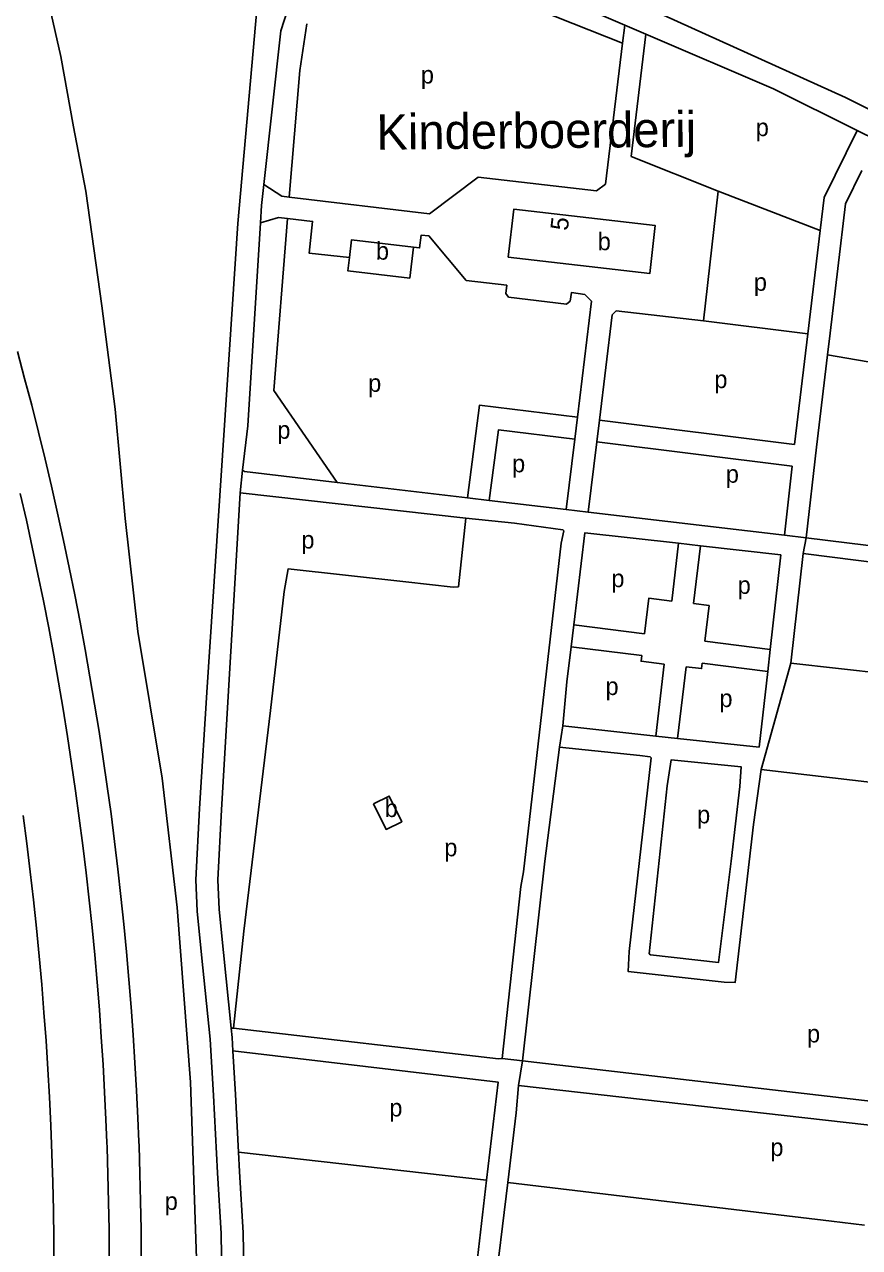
# Model space of a CAD drawing. Extents: x 157569 to 159501, y 382907 to 384670.
# Drawn here: x 157822.4 to 158011.9, y 384113.4 to 384391.1 of the extents above; entities that cross this region are included whole.
import ezdxf

# ---------------------------------------------------------------- set-up
doc = ezdxf.new("R2010")
doc.units = 0
for name, color, linetype in [('BLT_Basislijn', 7, 'Continuous'), ('BLT_Bebouwing', 7, 'Continuous'), ('BLT_Centroide', 7, 'Continuous'), ('BLT_Huisnummer', 7, 'Continuous'), ('BLT_Terrein_beschrifting', 7, 'Continuous'), ('BLT_Vlakafsluiter', 7, 'Continuous')]:
    doc.layers.add(name, color=color, linetype=linetype)

msp = doc.modelspace()

# ---------------------------------------------------------------- linework, layer by layer
at = {"layer": 'BLT_Basislijn'}
for p, q in [((157917.97, 384402.83), (157958.16, 384386.84)), ((157884.93, 384380.62), (157886.51, 384391.25)), ((157958.16, 384386.84), (157958.65, 384390.95)), ((157960.09, 384361.15), (157963.44, 384388.9)), ((157954.29, 384354.82), (157958.16, 384386.84)), ((157882.47, 384351.89), (157884.93, 384380.62)), ((157979.81, 384353.28), (157960.09, 384361.15)), ((157976.47, 384323.78), (157979.81, 384353.28)), ((157979.81, 384353.28), (158002.95, 384344.34)), ((157878.98, 384308.02), (157882.09, 384347.06)), ((158000.16, 384320.86), (158002.95, 384344.34)), ((157976.47, 384323.78), (158000.16, 384320.86)), ((157997.16, 384295.78), (158000.16, 384320.86)), ((158004.62, 384316.08), (158005.21, 384321.04)), ((158002.12, 384295.16), (158004.62, 384316.08)), ((158029.87, 384311.75), (158004.62, 384316.08)), ((157893.37, 384287.1), (157878.98, 384308.02)), ((157952.87, 384301.3), (157997.16, 384295.78)), ((157945.37, 384280.97), (157947.3, 384296.95)), ((157950.34, 384280.38), (157952.27, 384296.33)), ((157952.27, 384296.33), (157996.61, 384290.81)), ((158002.12, 384295.16), (157999.83, 384274.54)), ((157996.61, 384290.81), (157994.87, 384275.13)), ((157893.37, 384287.1), (157922.92, 384283.62)), ((157922.92, 384283.62), (157927.88, 384283.03)), ((157927.88, 384283.03), (157945.37, 384280.97)), ((157950.34, 384280.38), (157994.87, 384275.13)), ((157994.87, 384275.13), (157999.83, 384274.54)), ((157969.28, 384260.21), (157970.82, 384273.31)), ((157974.24, 384259.61), (157975.79, 384272.75)), ((157994.06, 384270.69), (157975.79, 384272.75)), ((158024.18, 384271.52), (157999.83, 384274.54)), ((157994.06, 384270.69), (157991.65, 384249.19)), ((157947.06, 384254.81), (157963.09, 384252.79)), ((157946.46, 384249.84), (157962.5, 384247.82)), ((157976.8, 384251.06), (157991.65, 384249.19)), ((157965.66, 384229.55), (157967.59, 384245.89)), ((157970.63, 384229.02), (157972.55, 384245.29)), ((157976.2, 384246.09), (157991.09, 384244.22)), ((157991.09, 384244.22), (157989.17, 384227.06)), ((158017.92, 384243.65), (157996.33, 384246.09)), ((157944.56, 384231.84), (157965.66, 384229.55)), ((157970.63, 384229.02), (157989.17, 384227.06)), ((158018.92, 384146.15), (157935.46, 384155.84)), ((157934.53, 384150.22), (158019.24, 384140.65)), ((157870.98, 384135.09), (157927.29, 384128.77)), ((157924.6, 384105.95), (157927.29, 384128.77)), ((157932.09, 384128.19), (158005.55, 384119.4)), ((158013.07, 384118.51), (158005.55, 384119.4))]:
    msp.add_line(p, q, dxfattribs=at)
for points in [[(157785.74, 384491.86), (157791.37, 384485.49), (157798.02, 384479.29), (157802.69, 384474.1), (157806.4, 384468.47), (157808.82, 384463.57), (157811.76, 384455.2), (157818.57, 384433.33), (157822.82, 384417.31), (157827.2, 384399.26), (157830.67, 384383.83), (157833.54, 384367.87), (157836.35, 384353.29), (157840.01, 384327.2), (157843.02, 384303.79), (157845.24, 384278.94), (157848.12, 384253.31), (157853.68, 384220.02), (157857.08, 384190.66), (157860.08, 384150.97), (157861.78, 384102.06), (157861.78, 384049.75), (157865.23, 384042.81)], [(157958.65, 384390.95), (157945.76, 384396.47), (157926.22, 384404.44), (157909.14, 384410.6), (157901.73, 384412.74)], [(157888.68, 384409.1), (157883.51, 384398.87), (157880.61, 384389.64), (157876.76, 384354.77)], [(157863.91, 384240.67), (157870.85, 384345.95), (157875.48, 384398.01)], [(157964.13, 384394.6), (157967.46, 384393.24), (158008.69, 384374.53)], [(158011.35, 384367.03), (157992.36, 384376.52), (157963.44, 384388.9)], [(158008.69, 384374.53), (158023.27, 384367.28), (158041.66, 384357.71), (158050, 384353.2)], [(158002.95, 384344.34), (158003.85, 384351.84), (158011.35, 384367.03)], [(158015.83, 384364.8), (158011.35, 384367.03)], [(157954.29, 384354.82), (157952.24, 384353.35), (157925.34, 384356.44), (157914.34, 384348.1), (157882.47, 384351.89)], [(158005.21, 384321.04), (158008.71, 384350.4), (158012.46, 384357.98)], [(157882.47, 384351.89), (157880.79, 384352.09), (157876.76, 384354.77)], [(157875.99, 384346.1), (157880.08, 384347.3), (157882.09, 384347.06)], [(157882.09, 384347.06), (157887.8, 384346.38), (157887.02, 384339.19), (157896.19, 384338.19)], [(157875.99, 384346.1), (157873.13, 384300), (157871.93, 384289.94)], [(157951.08, 384328.25), (157949.57, 384329.82), (157946.54, 384330.22), (157946.23, 384328.29), (157945.45, 384327.58), (157932.28, 384329.21), (157931.68, 384330), (157931.85, 384331.91), (157922.65, 384332.95), (157914.19, 384343.08), (157912.44, 384343.29), (157912.09, 384340.36), (157910.67, 384340.51)], [(157947.9, 384301.91), (157951.08, 384328.25)], [(157952.87, 384301.3), (157955.74, 384325.15)], [(157955.74, 384325.15), (157956.72, 384326.06), (157976.47, 384323.78)], [(157848.92, 384111.31), (157848.87, 384117.62), (157848.76, 384123.92), (157848.61, 384130.22), (157848.41, 384136.52), (157848.37, 384137.54), (157848.16, 384142.82), (157847.85, 384149.12), (157847.5, 384155.41), (157847.09, 384161.7), (157846.64, 384167.99), (157846.14, 384174.28), (157845.58, 384180.56), (157844.98, 384186.83), (157844.32, 384193.1), (157843.62, 384199.37), (157842.86, 384205.62), (157842.06, 384211.88), (157841.21, 384218.12), (157840.3, 384224.36), (157839.35, 384230.59), (157838.35, 384236.82), (157837.29, 384243.03), (157836.19, 384249.24), (157835.04, 384255.44), (157833.84, 384261.63), (157832.59, 384267.81), (157831.29, 384273.98), (157829.94, 384280.13), (157828.54, 384286.28), (157827.1, 384292.42), (157825.6, 384298.54), (157824.06, 384304.65), (157822.46, 384310.75), (157820.82, 384316.84)], [(157922.92, 384283.62), (157925.69, 384304.68), (157947.9, 384301.91)], [(157947.3, 384296.95), (157947.9, 384301.91)], [(157952.27, 384296.33), (157952.87, 384301.3)], [(157927.88, 384283.03), (157930, 384299.11), (157947.3, 384296.95)], [(157871.93, 384289.94), (157872.32, 384289.58), (157893.37, 384287.1)], [(157821.48, 384284.65), (157822.87, 384278.55), (157824.2, 384272.45), (157825.49, 384266.34), (157826.73, 384260.22), (157827.92, 384254.09), (157829.06, 384247.95), (157830.15, 384241.79), (157831.19, 384235.64), (157832.19, 384229.47), (157833.13, 384223.29), (157834.03, 384217.11), (157834.87, 384210.92), (157835.67, 384204.73), (157836.42, 384198.53), (157837.12, 384192.32), (157837.76, 384186.11), (157838.36, 384179.89), (157838.91, 384173.67), (157839.41, 384167.44), (157839.86, 384161.21), (157840.26, 384154.98), (157840.61, 384148.74), (157840.91, 384142.5), (157841.13, 384137.27), (157841.16, 384136.26), (157841.36, 384130.02), (157841.52, 384123.77), (157841.62, 384117.53), (157841.67, 384111.28)], [(157871.38, 384284.77), (157867.13, 384212.81)], [(157922.58, 384279.05), (157871.38, 384284.77)], [(157922.58, 384279.05), (157920.89, 384263.46), (157919.71, 384263.35), (157908.94, 384264.55)], [(157922.58, 384279.05), (157933.64, 384277.88), (157944.62, 384276.4), (157944.78, 384276.18), (157944.22, 384273.35), (157935.69, 384198.74), (157935.08, 384195.39), (157930.79, 384156.38)], [(157970.82, 384273.31), (157949.58, 384275.72), (157947.06, 384254.81)], [(157996.33, 384246.09), (157999.12, 384271.03), (158036.2, 384266.28), (158049.7, 384264.65)], [(157878.22, 384235.37), (157881.33, 384262.34), (157882.22, 384267.49), (157908.94, 384264.55)], [(157963.09, 384252.79), (157964.07, 384260.84), (157969.28, 384260.21)], [(157974.24, 384259.61), (157977.78, 384259.18), (157976.8, 384251.06)], [(157946.46, 384249.84), (157945.49, 384241.84), (157944.56, 384231.84)], [(157967.59, 384245.89), (157962.34, 384246.53), (157962.5, 384247.82)], [(157976.2, 384246.09), (157976.06, 384244.86), (157972.55, 384245.29)], [(157862.14, 384213.08), (157863.91, 384240.67)], [(157878.22, 384235.37), (157872.21, 384185.25), (157869.86, 384163.21)], [(157935.46, 384155.84), (157940.51, 384201.14), (157943.79, 384227.04)], [(157943.79, 384227.04), (157962.09, 384225.11), (157964.4, 384224.86), (157964.65, 384224.59), (157959.67, 384180.62), (157959.43, 384176.09), (157981.16, 384173.68), (157983.69, 384173.62), (157987.83, 384209.44), (157989.56, 384221.95)], [(157982.76, 384201.12), (157979.87, 384178.12), (157964.46, 384179.88), (157964.17, 384180.12), (157968.24, 384218.23), (157969.17, 384224.19), (157985.07, 384222.54), (157984.78, 384218.1), (157982.76, 384201.12)], [(158055.23, 384214), (158047.24, 384215.23), (157989.56, 384221.95)], [(157822.1, 384211.5), (157822.94, 384205.13), (157823.73, 384198.75), (157824.46, 384192.37), (157825.14, 384185.98), (157825.76, 384179.59), (157826.33, 384173.19), (157826.85, 384166.78), (157827.32, 384160.38), (157827.73, 384153.97), (157828.09, 384147.55), (157828.4, 384141.13), (157828.65, 384134.71), (157828.84, 384128.29), (157828.99, 384121.87), (157829.08, 384115.45), (157829.12, 384109.02)], [(157862.14, 384213.08), (157861.27, 384196.92), (157861.58, 384189.83), (157862.6, 384179.9), (157864.55, 384160.76), (157865.32, 384147.93), (157866.21, 384130.41), (157867.04, 384116.61), (157867.39, 384096.16), (157866.68, 384070.14), (157866.33, 384056.31), (157865.23, 384042.81)], [(157867.13, 384212.81), (157866.28, 384196.89), (157866.57, 384190.19), (157867.57, 384180.4), (157869.32, 384163.27)], [(157869.86, 384163.21), (157869.32, 384163.27)], [(157869.32, 384163.27), (157869.54, 384161.16), (157869.72, 384158.1)], [(157930.79, 384156.38), (157929.99, 384156.26), (157869.86, 384163.21)], [(157869.72, 384158.1), (157929.9, 384151.02), (157927.29, 384128.77)], [(157869.72, 384158.1), (157870.31, 384148.21), (157870.98, 384135.09)], [(157932.09, 384128.19), (157934.01, 384144.03), (157934.53, 384150.22)], [(157870.98, 384135.09), (157871.2, 384130.69), (157872.04, 384116.8), (157872.4, 384096.14), (157871.93, 384079.09)], [(157912.47, 383959.4), (157912.39, 383960.9), (157916.82, 384001.17), (157917.73, 384006.76), (157924.62, 384063.52), (157928.86, 384101.57), (157932.09, 384128.19)]]:
    msp.add_lwpolyline(points, dxfattribs=at)
at = {"layer": 'BLT_Bebouwing'}
for points in [[(157932.18, 384338.24), (157933.44, 384349.15), (157965.54, 384345.45), (157964.29, 384334.54)], [(157901.6, 384214.17), (157905.19, 384215.93), (157908.05, 384210.12), (157904.46, 384208.36)]]:
    msp.add_lwpolyline(points, close=True, dxfattribs=at)
for points in [[(157910.67, 384340.51), (157896.66, 384342.22), (157896.19, 384338.19)], [(157896.19, 384338.19), (157895.83, 384335.15), (157909.85, 384333.51), (157910.67, 384340.51)]]:
    msp.add_lwpolyline(points, dxfattribs=at)
at = {"layer": 'BLT_Vlakafsluiter'}
for p, q in [((157958.65, 384390.95), (157963.44, 384388.9)), ((157871.38, 384284.77), (157871.93, 384289.94)), ((157945.37, 384280.97), (157950.34, 384280.38)), ((157975.79, 384272.75), (157970.82, 384273.31)), ((157999.12, 384271.03), (157999.83, 384274.54)), ((157947.06, 384254.81), (157946.46, 384249.84)), ((157991.09, 384244.22), (157991.65, 384249.19)), ((157996.33, 384246.09), (157989.56, 384221.95)), ((157943.79, 384227.04), (157944.56, 384231.84)), ((157970.63, 384229.02), (157965.66, 384229.55)), ((157930.79, 384156.38), (157935.46, 384155.84)), ((157935.46, 384155.84), (157934.53, 384150.22))]:
    msp.add_line(p, q, dxfattribs=at)
msp.add_lwpolyline([(157876.76, 384354.77), (157876.23, 384350), (157875.99, 384346.1)], dxfattribs=at)

# ---------------------------------------------------------------- texts
at = {"layer": 'BLT_Centroide'}
for s, p in [('p', (157912.37, 384377.69)), ('p', (157988.36, 384365.74)), ('b', (157902.17, 384337.7)), ('b', (157952.5, 384339.85)), ('p', (157987.93, 384330.63)), ('p', (157900.41, 384307.69)), ('p', (157978.96, 384308.55)), ('p', (157879.79, 384297.05)), ('p', (157933.07, 384289.43)), ('p', (157981.57, 384287.06)), ('p', (157885.25, 384272.12)), ('p', (157955.59, 384263.35)), ('p', (157984.25, 384261.83)), ('p', (157954.27, 384238.87)), ('p', (157980.12, 384236.14)), ('b', (157904.16, 384211.17)), ('p', (157975.05, 384209.74)), ('p', (157917.68, 384202.26)), ('p', (157999.99, 384160)), ('p', (157905.21, 384143.2)), ('p', (157991.68, 384134.22)), ('p', (157854.25, 384121.99))]:
    msp.add_text(s, height=4, dxfattribs=at).set_placement(p)
at = {"layer": 'BLT_Huisnummer'}
msp.add_text('5', height=4, rotation=83.3947, dxfattribs=at).set_placement((157945.7, 384344.17))
at = {"layer": 'BLT_Terrein_beschrifting'}
msp.add_text('Kinderboerderij', height=8, rotation=0.5533, dxfattribs=at).set_placement((157902.32, 384362.65))

doc.saveas('drawing.dxf')
